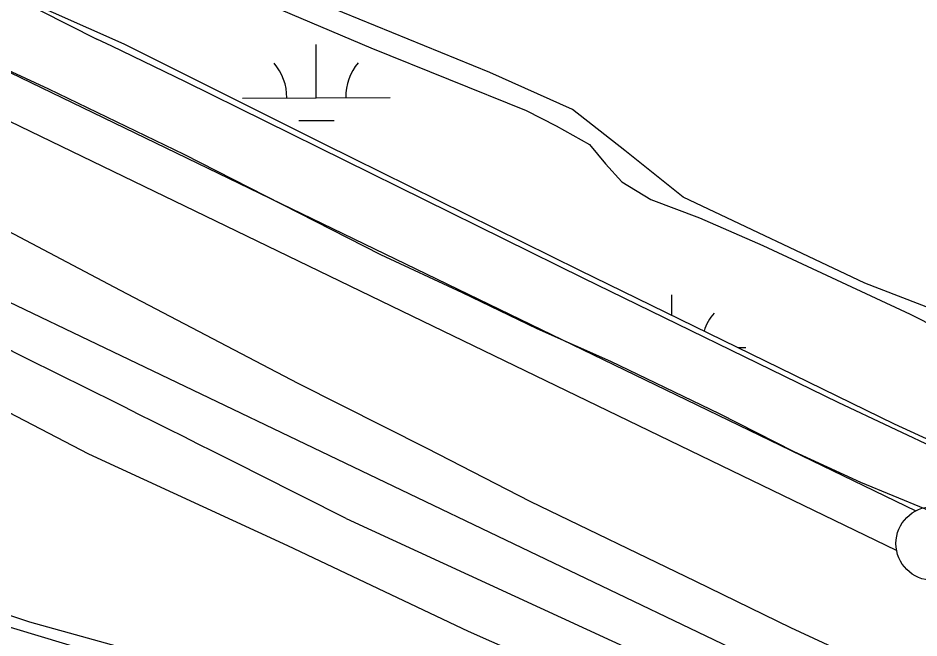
# Model space of a CAD drawing. Extents: x 3424494 to 3462436, y 522220 to 547718.
# Drawn here: x 3442371 to 3442981, y 537236 to 537656 of the extents above; entities that cross this region are included whole.
import ezdxf

# ---------------------------------------------------------------- set-up
doc = ezdxf.new("R2010")
doc.units = 0
for name, color, linetype in [('V-FLOD-BASE', 7, 'Continuous'), ('V-LEVE-TOET', 7, 'Continuous'), ('V-ROAD-CNTR', 7, 'Continuous'), ('V-SITE-VEGE', 7, 'Continuous'), ('V-SURV-LINE', 7, 'Continuous'), ('V-TOPO-SHOR', 7, 'Continuous'), ('V-WETL-SWMP', 7, 'Continuous')]:
    doc.layers.add(name, color=color, linetype=linetype)

msp = doc.modelspace()

# ---------------------------------------------------------------- linework, layer by layer
at = {"layer": 'V-FLOD-BASE'}
msp.add_lwpolyline([(3443313.05, 537241.29), (3443239.04, 537250), (3443167.79, 537262.8), (3443106.85, 537277.6), (3443075.37, 537288.77), (3443019.26, 537308.34), (3442985.75, 537322.96), (3442941.97, 537341.07), (3442896.84, 537361.94), (3442846.25, 537387.64), (3442772.41, 537423.09), (3442722.48, 537445.36), (3442671.89, 537469.69), (3442616.5, 537495.42), (3442483.2, 537563.49), (3442391.58, 537607.98), (3442301.08, 537649.77)], dxfattribs=at)
at = {"layer": 'V-LEVE-TOET'}
for points in [[(3442129.33, 537786.99), (3442144.1, 537781.02), (3442156.64, 537777.61), (3442172.96, 537767.03), (3442184.62, 537758.91), (3442265.39, 537722.07), (3442346.42, 537681.27), (3442423.94, 537641.77)], [(3443310.59, 537287.91), (3443235.88, 537295.24), (3443189.28, 537301.72), (3443155.03, 537308.11), (3443115.99, 537316.59), (3443081.78, 537328.47), (3442997.63, 537361.93), (3442926.52, 537395.31), (3442754.23, 537479.41), (3442484.18, 537612.83), (3442434.27, 537637.16), (3442423.94, 537641.77)], [(3442331.38, 537528.77), (3442439.86, 537471.57), (3442560.25, 537408.53), (3442647.79, 537364.25), (3442717.65, 537328.34), (3442829.85, 537274), (3442894.38, 537242.66), (3442947.41, 537217.98), (3442993.47, 537199.13), (3443057.65, 537178.09), (3443126, 537162.8), (3443176.23, 537152.58), (3443243.36, 537141.01), (3443305.17, 537134.83), (3443379.35, 537129.81), (3443458.91, 537126.41), (3443538.08, 537128.78), (3443627.6, 537135.61), (3443689.08, 537142.22), (3443787.68, 537149.82), (3443884.63, 537159.5)]]:
    msp.add_lwpolyline(points, dxfattribs=at)
at = {"layer": 'V-ROAD-CNTR'}
msp.add_lwpolyline([(3442593.05, 537316.56), (3442821.74, 537211.31)], dxfattribs=at)
for centre, radius, start, end in [((3430721.36, 513923.81), 26232.75, 63.09246, 64.662443), ((3443559.04, 540863.05), 3844.17, 245.08995, 257.73319)]:
    msp.add_arc(centre, radius, start, end, dxfattribs=at)
at = {"layer": 'V-SITE-VEGE'}
for points in [[(3443308.84, 537372.37), (3443259.52, 537380.91), (3443230.74, 537385.22), (3443214.3, 537388.07), (3443191.01, 537392.33), (3443154.01, 537398.06), (3443122.52, 537407.86), (3443086.95, 537421.81), (3443039.06, 537439.95), (3443006.22, 537452.5), (3442944.64, 537476.22), (3442821.57, 537534.62), (3442781.99, 537566.42), (3442746.51, 537594.09), (3442690.43, 537619.14), (3442568.67, 537669.3), (3442520.8, 537690.19), (3442351.31, 537784.55), (3442285.7, 537819.27), (3442274.79, 537830.31), (3442263.95, 537850.96), (3442268.24, 537878.36), (3442292, 537946.8)], [(3442298.76, 537422.7), (3442418.4, 537360.51), (3442553.4, 537298.22), (3442675.86, 537240.2), (3442774.68, 537196.3), (3442838.72, 537170.76), (3442881.9, 537156.53), (3442918.09, 537140.94), (3442927.8, 537131.1), (3442930.55, 537124.11), (3442931.89, 537115.72), (3442926.24, 537105.99), (3442909.48, 537103.31), (3442810.54, 537129.07), (3442719.98, 537156.17), (3442608.53, 537188.99), (3442541.6, 537200.59), (3442501.18, 537209.23), (3442460.79, 537223.44), (3442378.58, 537246.31), (3442301.98, 537271.93)]]:
    msp.add_lwpolyline(points, dxfattribs=at)
at = {"layer": 'V-SURV-LINE'}
for points in [[(3441581.07, 537999.11), (3442979.35, 537321.86)], [(3441581.07, 537999.11), (3442979.35, 537321.86)], [(3442966.26, 537294.86), (3441567.98, 537972.11)], [(3442966.26, 537294.86), (3441567.98, 537972.11)]]:
    msp.add_lwpolyline(points, dxfattribs=at)
msp.add_circle((3442990.78, 537299.66), 25, dxfattribs=at)
at = {"layer": 'V-TOPO-SHOR'}
for points in [[(3442054.22, 537612.19), (3442869.49, 537221.4), (3443009.5, 537152.18), (3443219.23, 537109.47), (3443446.31, 537093.04), (3444205.65, 537148.85), (3444406.26, 537193.41), (3444563.02, 537281.42)], [(3442214.37, 537288.29), (3442642.77, 537159.26), (3443071.01, 537065.15), (3443245.7, 537048.48)]]:
    msp.add_lwpolyline(points, dxfattribs=at)
at = {"layer": 'V-WETL-SWMP'}
for p, q in [((3442572.81, 537602.12), (3442572.65, 537638.12)), ((3442522.81, 537601.9), (3442622.81, 537602.35)), ((3442560.88, 537586.64), (3442584.88, 537586.75)), ((3442813.95, 537454.45), (3442813.89, 537468.4)), ((3442858.67, 537432.6), (3442864.05, 537432.62))]:
    msp.add_line(p, q, dxfattribs=at)
for points in [[(3443298.97, 537291.45), (3443237.29, 537297.33), (3443174.93, 537306.65), (3443094.82, 537327.05), (3443053.78, 537343.78), (3442994.94, 537366.79), (3442964.85, 537380.7), (3442751.54, 537484.95), (3442578.57, 537570.42), (3442442.53, 537638.51), (3442346.42, 537681.27), (3442265.39, 537722.07), (3442184.62, 537758.91), (3442186.67, 537766.34), (3442184.56, 537770.47), (3442180.89, 537774.94), (3442172.58, 537783.27), (3442166.07, 537787.17), (3442156.97, 537787.36), (3442143.75, 537785.75), (3442129.33, 537786.99), (3442078.59, 537811.55), (3441916.77, 537888.22)], [(3442368.06, 537755.65), (3442407.5, 537735.06), (3442464.54, 537699.66), (3442489.41, 537687.53), (3442528.3, 537670.71), (3442609.7, 537635.9), (3442715.04, 537593.38), (3442735.55, 537582.96), (3442758.1, 537570.47), (3442768.99, 537557.37), (3442779.89, 537544.96), (3442799.7, 537533.17), (3442832.54, 537520.61), (3442875.63, 537501.82), (3442975.46, 537455.22), (3442994.6, 537445.5)]]:
    msp.add_lwpolyline(points, dxfattribs=at)
for centre, start, end in [((3442517.57, 537602.35), 359.48652, 41.03018), ((3442628.05, 537602.85), 139.48652, 181.03017), ((3442869.29, 537433.12), 139.48652, 162.33143)]:
    msp.add_arc(centre, 35.25, start, end, dxfattribs=at)

doc.saveas('drawing.dxf')
